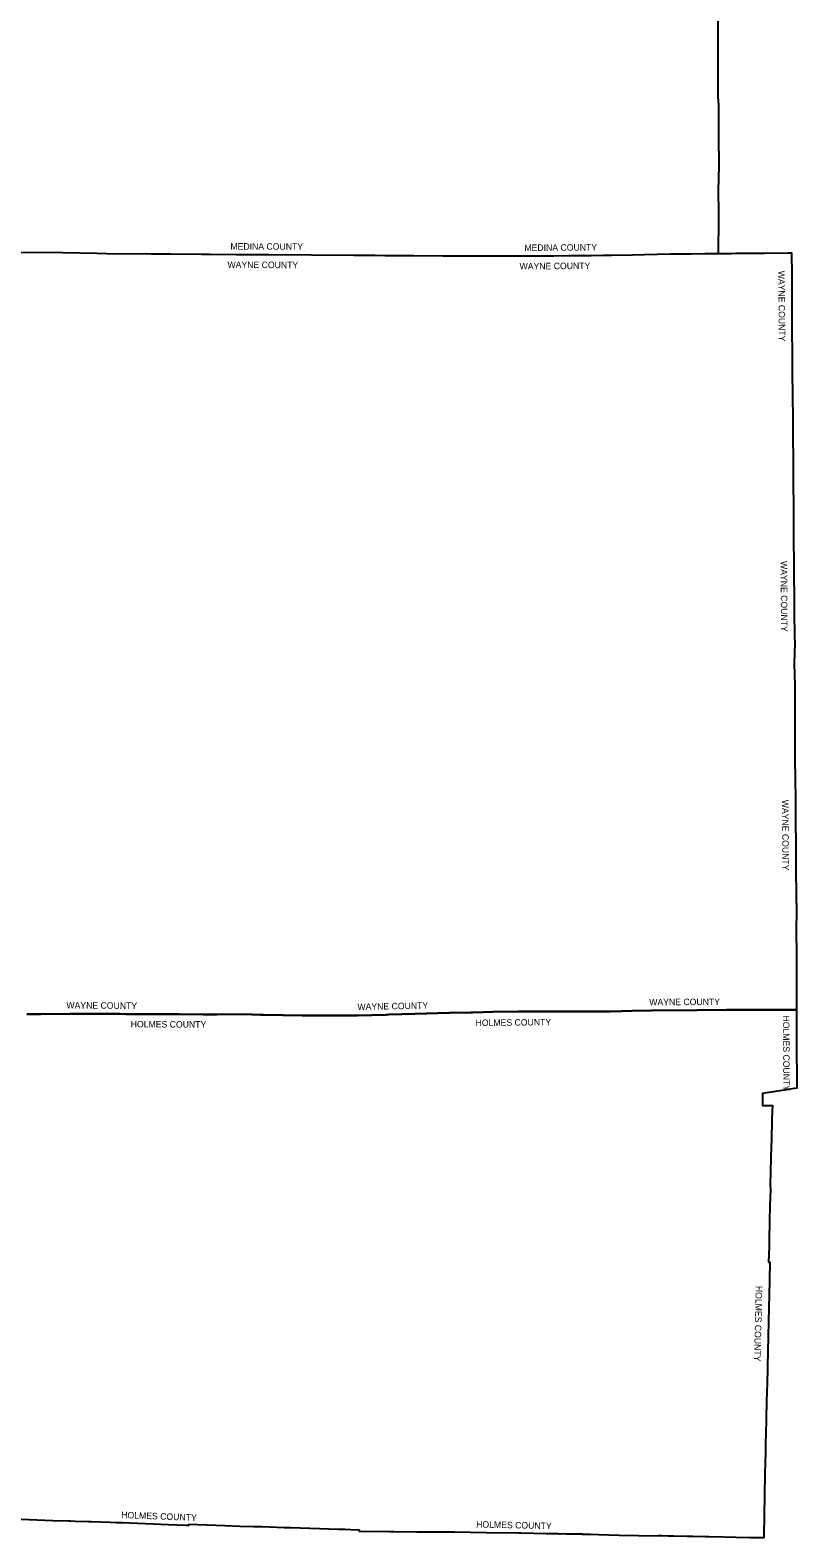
# Model space of a CAD drawing. Extents: x 1874609 to 2204689, y 815661 to 1281160.
# Drawn here: x 2086331 to 2204689, y 891258 to 1124157 of the extents above; entities that cross this region are included whole.
import ezdxf

# ---------------------------------------------------------------- set-up
doc = ezdxf.new("R2010")
doc.units = 0
doc.layers.add('GM_X_Adjacent_County', color=7, linetype='Continuous')
doc.layers.add('GM_X_Adjacent_County_Text', color=7, linetype='Continuous')

msp = doc.modelspace()

# ---------------------------------------------------------------- linework, layer by layer
at = {"layer": 'GM_X_Adjacent_County'}
for points in [[(2084868, 1089884), (2091363, 1089786), (2096607, 1089693), (2098147, 1089654), (2105015, 1089609), (2106583, 1089599), (2107472, 1089594), (2107997, 1089591), (2112770, 1089563), (2114137, 1089555), (2118148, 1089526), (2120136, 1089511), (2123152, 1089499), (2136278, 1089412), (2139591, 1089397), (2141098, 1089365), (2143683, 1089344), (2145540, 1089351), (2150083, 1089293), (2152684, 1089316), (2155649, 1089279), (2155989, 1089287), (2157526, 1089289), (2162838, 1089289), (2163294, 1089289), (2165783, 1089297), (2167175, 1089313), (2169501, 1089328), (2170986, 1089342), (2171523, 1089347), (2173015, 1089361), (2174790, 1089381), (2176069, 1089421), (2179329, 1089474), (2181184, 1089496), (2183149, 1089537), (2185137, 1089580), (2186862, 1089614), (2187773, 1089615), (2188331, 1089627), (2190553, 1089641), (2192606, 1089672), (2192620, 1092103), (2192625, 1092538), (2192656, 1094120), (2192659, 1095336), (2192658, 1095923), (2192589, 1099322), (2192675, 1103193), (2192655, 1107796), (2192654, 1108034), (2192653, 1108440), (2192666, 1108661), (2192656, 1108900), (2192657, 1109083), (2192654, 1109924), (2192636, 1110047), (2192644, 1110729), (2192637, 1111738), (2192634, 1112043), (2192629, 1112564), (2192567, 1113876), (2192571, 1115766), (2192563, 1116200), (2192562, 1116521), (2192562, 1116842), (2192568, 1119399), (2192557, 1120002), (2192552, 1123337), (2192552, 1123393), (2192560, 1126776)], [(2084868, 1089884), (2091363, 1089786), (2096607, 1089693), (2098147, 1089654), (2105015, 1089609), (2106583, 1089599), (2107472, 1089594), (2107997, 1089591), (2112770, 1089563), (2114137, 1089555), (2118148, 1089526), (2120136, 1089511), (2123152, 1089499), (2136278, 1089412), (2139591, 1089397), (2141098, 1089365), (2143683, 1089344), (2145540, 1089351), (2150083, 1089293), (2152684, 1089316), (2155649, 1089279), (2155989, 1089287), (2157526, 1089289), (2162838, 1089289), (2163294, 1089289), (2165783, 1089297), (2167175, 1089313), (2169501, 1089328), (2170986, 1089342), (2171523, 1089347), (2173015, 1089361), (2174790, 1089381), (2176069, 1089421), (2179329, 1089474), (2181184, 1089496), (2183149, 1089537), (2185137, 1089580), (2186862, 1089614), (2187773, 1089615), (2188331, 1089627), (2190553, 1089641), (2192606, 1089672), (2193306, 1089676), (2194547, 1089678), (2195256, 1089695), (2195423, 1089703), (2197122, 1089708), (2197798, 1089713), (2198227, 1089715), (2198608, 1089726), (2199502, 1089725), (2199689, 1089720), (2203327, 1089754), (2203869, 1089766), (2203874, 1089335), (2203905, 1086752), (2203909, 1086298), (2203916, 1085866), (2203924, 1085137), (2203902, 1084169), (2203924, 1083122), (2203897, 1079534), (2203920, 1078643), (2203969, 1073268), (2203986, 1071081), (2204018, 1068050), (2204019, 1067962), (2204061, 1063896), (2204074, 1062671), (2204085, 1062073), (2204097, 1059892), (2204102, 1059211), (2204108, 1058407), (2204109, 1058317), (2204131, 1055650), (2204184, 1049044), (2204199, 1046565), (2204229, 1040690), (2204255, 1035776), (2204262, 1034310), (2204344, 1030439), (2204359, 1029499), (2204303, 1026249), (2204387, 1023044), (2204388, 1022837), (2204388, 1022770), (2204388, 1022494), (2204391, 1021803), (2204379, 1020841), (2204396, 1020517), (2204394, 1019758), (2204405, 1018278), (2204391, 1012891), (2204396, 1012421), (2204446, 1007585), (2204460, 1006231), (2204498, 1002246), (2204524, 998046), (2204528, 997304), (2204539, 995545), (2204548, 994125), (2204621, 987650), (2204600, 985576), (2204618, 980822), (2204646, 972877), (2204646, 972822), (2200105, 972809), (2193820, 972810), (2189238, 972772), (2182233, 972716), (2179259, 972671), (2177694, 972633), (2175875, 972588), (2173364, 972563), (2172414, 972560), (2169718, 972555), (2167077, 972563), (2161683, 972547), (2157787, 972498), (2154662, 972434), (2154379, 972429), (2151050, 972338), (2145722, 972191), (2141722, 972086), (2141290, 972067), (2136847, 971959), (2136227, 971953), (2133617, 971935), (2128345, 971944), (2122376, 972042), (2121896, 972057), (2119200, 972136), (2115190, 972104), (2113052, 972101), (2109260, 972143), (2108565, 972150), (2105883, 972151), (2101924, 972165), (2101119, 972173), (2100221, 972181), (2097718, 972193), (2095843, 972202), (2092530, 972203), (2087953, 972142), (2085836, 972133)], [(2085836, 972133), (2087953, 972142), (2092530, 972203), (2095843, 972202), (2097718, 972193), (2100221, 972181), (2101119, 972173), (2101924, 972165), (2105883, 972151), (2108565, 972150), (2109260, 972143), (2113052, 972101), (2115190, 972104), (2119200, 972136), (2121896, 972057), (2122376, 972042), (2128345, 971944), (2133617, 971935), (2136227, 971953), (2136847, 971959), (2141290, 972067), (2141722, 972086), (2145722, 972191), (2151050, 972338), (2154379, 972429), (2154662, 972434), (2157787, 972498), (2161683, 972547), (2167077, 972563), (2169718, 972555), (2172414, 972560), (2173364, 972563), (2175875, 972588), (2177694, 972633), (2179259, 972671), (2182233, 972716), (2189238, 972772), (2193820, 972810), (2200105, 972809), (2204646, 972822), (2204662, 968294), (2204689, 960708), (2203294, 960508), (2202793, 960436), (2199385, 959902), (2199395, 958038), (2200215, 958030), (2200924, 958023), (2200883, 957242), (2200835, 955808), (2200755, 952721), (2200730, 951733), (2200683, 949897), (2200580, 945814), (2200612, 945040), (2200529, 942562), (2200493, 940261), (2200436, 937271), (2200406, 936209), (2200339, 933858), (2200543, 933850), (2200489, 931164), (2200484, 930897), (2200392, 926843), (2200338, 924556), (2200155, 917813), (2200143, 917325), (2200087, 915212), (2200006, 912318), (2199947, 909708), (2199891, 907113), (2199869, 906089), (2199836, 904425), (2199775, 901222), (2199711, 897821), (2199593, 891663), (2199586, 891258), (2199208, 891260), (2197423, 891265), (2195257, 891309), (2193461, 891346), (2191120, 891411), (2190605, 891425), (2188613, 891479), (2187712, 891472), (2185669, 891509), (2184751, 891528), (2183912, 891545), (2183379, 891551), (2183278, 891547), (2183220, 891533), (2177271, 891621), (2174046, 891726), (2172764, 891773), (2171656, 891792), (2171600, 891797), (2171547, 891818), (2171488, 891826), (2171396, 891828), (2171339, 891822), (2171271, 891804), (2171037, 891804), (2170603, 891811), (2170474, 891814), (2170313, 891811), (2169107, 891848), (2169050, 891851), (2168330, 891857), (2168094, 891848), (2167853, 891857), (2167811, 891862), (2167714, 891873), (2167589, 891878), (2166949, 891886), (2166648, 891888), (2166283, 891892), (2166060, 891887), (2165990, 891878), (2162059, 891986), (2161724, 891991), (2156717, 892056), (2151827, 892125), (2148650, 892118), (2146220, 892159), (2146041, 892159), (2142471, 892167), (2141822, 892165), (2140561, 892214), (2140164, 892180), (2137188, 892236), (2137174, 892455), (2135844, 892519), (2134909, 892546), (2134097, 892564), (2133929, 892555), (2126586, 892783), (2125528, 892829), (2122115, 892936), (2120796, 892962), (2118674, 893029), (2116405, 893101), (2110811, 893303), (2110795, 893147), (2110512, 893162), (2110474, 893160), (2110384, 893155), (2107670, 893283), (2100554, 893561), (2099655, 893586), (2098686, 893625), (2095735, 893740), (2095455, 893743), (2095267, 893745), (2093268, 893808), (2092542, 893858), (2092292, 893851), (2089854, 893908), (2083702, 894131)]]:
    msp.add_lwpolyline(points, dxfattribs=at)

# ---------------------------------------------------------------- texts
at = {"layer": 'GM_X_Adjacent_County_Text'}
for s, rotation, p in [('MEDINA COUNTY', 359.82881, (2117243, 1090259)), ('MEDINA COUNTY', 0.43859, (2162635, 1090039)), ('WAYNE COUNTY', 359.771, (2116789, 1087421)), ('WAYNE COUNTY', 0.40642, (2161889, 1087188)), ('WAYNE COUNTY', 270.48055, (2201823, 1086989)), ('WAYNE COUNTY', 270.30434, (2202192, 1042149)), ('WAYNE COUNTY', 270.35047, (2202408, 1005269)), ('WAYNE COUNTY', 359.5961, (2091919, 973035)), ('WAYNE COUNTY', 1.14047, (2136864, 972784)), ('WAYNE COUNTY', 0.32796, (2181911, 973510)), ('HOLMES COUNTY', 0.56995, (2155098, 970316)), ('HOLMES COUNTY', 270.28934, (2202540, 971938)), ('HOLMES COUNTY', 359.78133, (2101851, 970113)), ('HOLMES COUNTY', 268.64605, (2198361, 930187)), ('HOLMES COUNTY', 357.78436, (2100376, 894318)), ('HOLMES COUNTY', 358.73285, (2155175, 892858))]:
    msp.add_text(s, height=1000, rotation=rotation, dxfattribs=at).set_placement(p)

doc.saveas('drawing.dxf')
